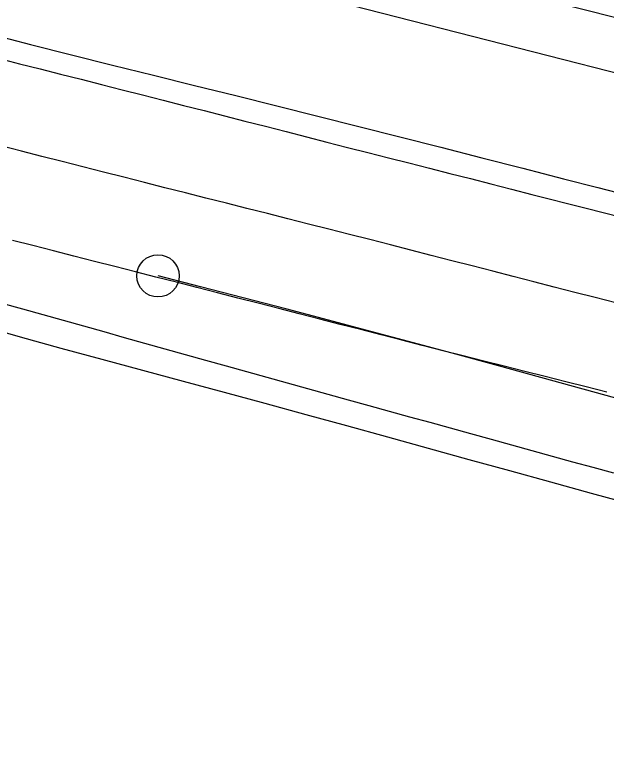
# Model space of a CAD drawing. Extents: x 1182322 to 1186765, y 572295 to 575411.
# Drawn here: x 1183348.4 to 1183432.3, y 574259 to 574364.8 of the extents above; entities that cross this region are included whole.
import ezdxf

# ---------------------------------------------------------------- set-up
doc = ezdxf.new("R2010")
doc.units = 0
for name, color, linetype in [('COGO Default Chain', 7, 'Continuous'), ('Exist Guardrail Cable Guide Rail', 7, 'Continuous'), ('Exist Horizontal Alignment', 7, 'Continuous'), ('Exist Horizontal Alignment Point', 7, 'Continuous'), ('Exist Roads EOP', 7, 'Continuous'), ('Exist Roads EOT', 7, 'Continuous')]:
    doc.layers.add(name, color=color, linetype=linetype)

msp = doc.modelspace()

# ---------------------------------------------------------------- linework, layer by layer
at = {"layer": 'COGO Default Chain'}
msp.add_line((1182528.88, 574588.22), (1185362.14, 573862.9), dxfattribs=at)
msp.add_arc((1182574.75, 571226.37), 3201.45, 68.49303, 75.64052, dxfattribs=at)
at = {"layer": 'Exist Guardrail Cable Guide Rail'}
msp.add_lwpolyline([(1183724.74, 574289.7), (1183677.28, 574301.88), (1183623.6, 574315.48), (1183573.41, 574328.42), (1183523.18, 574341.49), (1183470.48, 574355.05), (1183416.85, 574368.69), (1183366.96, 574381.41), (1183314.88, 574394.83), (1183262.33, 574408.3), (1183212.68, 574421.31), (1183161.26, 574434.27), (1183113.83, 574446.38), (1183064.43, 574459.18), (1183012.5, 574472.56), (1182962.1, 574485.47), (1182911.03, 574498.69), (1182859.7, 574511.98), (1182808.96, 574524.96), (1182757.01, 574537.77), (1182704.44, 574551.53), (1182655.16, 574564.04), (1182603.29, 574577.2), (1182552.65, 574589.83)], dxfattribs=at)
at = {"layer": 'Exist Horizontal Alignment'}
msp.add_line((1182528.88, 574588.22), (1185362.14, 573862.9), dxfattribs=at)
msp.add_arc((1182574.75, 571226.37), 3201.45, 68.49303, 75.64052, dxfattribs=at)
at = {"layer": 'Exist Horizontal Alignment Point'}
msp.add_circle((1183368.72, 574327.8), 3, dxfattribs=at)
at = {"layer": 'Exist Roads EOP'}
for points in [[(1183333.19, 574365.08), (1183339, 574363.59), (1183344.82, 574362.1), (1183350.63, 574360.61), (1183356.44, 574359.12), (1183362.26, 574357.66), (1183368.08, 574356.23), (1183373.91, 574354.79), (1183379.74, 574353.36), (1183385.56, 574351.91), (1183391.37, 574350.44), (1183397.19, 574348.97), (1183403.01, 574347.5), (1183408.83, 574346.03), (1183414.64, 574344.55), (1183420.45, 574343.07), (1183426.26, 574341.57), (1183431.1, 574340.32), (1183437.89, 574338.59)], [(1183436, 574295.36), (1183430.21, 574296.93), (1183424.43, 574298.53), (1183418.65, 574300.13), (1183412.87, 574301.73), (1183407.08, 574303.33), (1183401.3, 574304.93), (1183395.52, 574306.52), (1183389.73, 574308.11), (1183383.94, 574309.68), (1183378.15, 574311.25), (1183372.36, 574312.81), (1183366.57, 574314.38), (1183360.78, 574315.95), (1183354.98, 574317.51), (1183349.2, 574319.1), (1183343.43, 574320.76)]]:
    msp.add_lwpolyline(points, dxfattribs=at)
at = {"layer": 'Exist Roads EOT'}
for points in [[(1183346.17, 574358.61), (1183349.08, 574357.88), (1183351.99, 574357.15), (1183354.9, 574356.41), (1183357.81, 574355.67), (1183360.71, 574354.93), (1183363.62, 574354.19), (1183366.53, 574353.45), (1183369.43, 574352.7), (1183372.34, 574351.95), (1183375.25, 574351.22), (1183378.15, 574350.48), (1183381.06, 574349.75), (1183383.97, 574349.01), (1183386.88, 574348.26), (1183389.78, 574347.51), (1183392.68, 574346.76), (1183395.59, 574346.02), (1183398.5, 574345.28), (1183401.41, 574344.54), (1183404.31, 574343.8), (1183407.22, 574343.06), (1183410.13, 574342.32), (1183413.04, 574341.58), (1183415.94, 574340.84), (1183418.85, 574340.09), (1183421.76, 574339.35), (1183429.27, 574337.44), (1183434.65, 574336.06)], [(1183433.64, 574323.97), (1183430.73, 574324.72), (1183427.83, 574325.46), (1183424.92, 574326.21), (1183422.02, 574326.96), (1183419.11, 574327.7), (1183416.21, 574328.45), (1183413.3, 574329.2), (1183410.4, 574329.95), (1183407.49, 574330.69), (1183404.58, 574331.44), (1183401.68, 574332.19), (1183398.77, 574332.93), (1183395.87, 574333.68), (1183392.96, 574334.41), (1183390.05, 574335.15), (1183387.14, 574335.89), (1183384.23, 574336.62), (1183381.33, 574337.36), (1183378.42, 574338.1), (1183375.51, 574338.83), (1183372.6, 574339.57), (1183369.69, 574340.3), (1183366.79, 574341.04), (1183363.88, 574341.78), (1183360.97, 574342.51), (1183358.06, 574343.25), (1183355.15, 574343.99), (1183352.25, 574344.73), (1183349.34, 574345.48), (1183346.43, 574346.22)], [(1183432.37, 574311.31), (1183429.46, 574312.05), (1183426.55, 574312.78), (1183423.64, 574313.52), (1183420.74, 574314.25), (1183417.83, 574314.99), (1183414.92, 574315.72), (1183412.01, 574316.45), (1183409.1, 574317.19), (1183406.19, 574317.93), (1183403.29, 574318.68), (1183400.38, 574319.43), (1183397.48, 574320.17), (1183394.57, 574320.92), (1183391.67, 574321.67), (1183388.76, 574322.41), (1183385.86, 574323.16), (1183382.95, 574323.91), (1183380.04, 574324.65), (1183377.14, 574325.4), (1183374.23, 574326.14), (1183371.33, 574326.88), (1183368.42, 574327.63), (1183365.51, 574328.37), (1183362.6, 574329.11), (1183359.7, 574329.85), (1183356.79, 574330.59), (1183353.88, 574331.34), (1183350.98, 574332.08), (1183348.07, 574332.82)], [(1183346.59, 574323.92), (1183349.48, 574323.12), (1183352.37, 574322.31), (1183355.26, 574321.51), (1183358.15, 574320.7), (1183361.04, 574319.89), (1183363.93, 574319.08), (1183366.81, 574318.27), (1183369.7, 574317.46), (1183372.59, 574316.65), (1183375.48, 574315.84), (1183378.37, 574315.03), (1183381.26, 574314.22), (1183384.15, 574313.41), (1183387.04, 574312.61), (1183389.93, 574311.81), (1183392.82, 574311.01), (1183395.71, 574310.21), (1183398.61, 574309.42), (1183401.5, 574308.62), (1183404.39, 574307.82), (1183407.28, 574307.03), (1183410.17, 574306.23), (1183413.07, 574305.43), (1183415.96, 574304.64), (1183418.85, 574303.84), (1183421.74, 574303.04), (1183424.64, 574302.25), (1183427.53, 574301.45), (1183430.42, 574300.66), (1183433.31, 574299.86)]]:
    msp.add_lwpolyline(points, dxfattribs=at)

doc.saveas('drawing.dxf')
